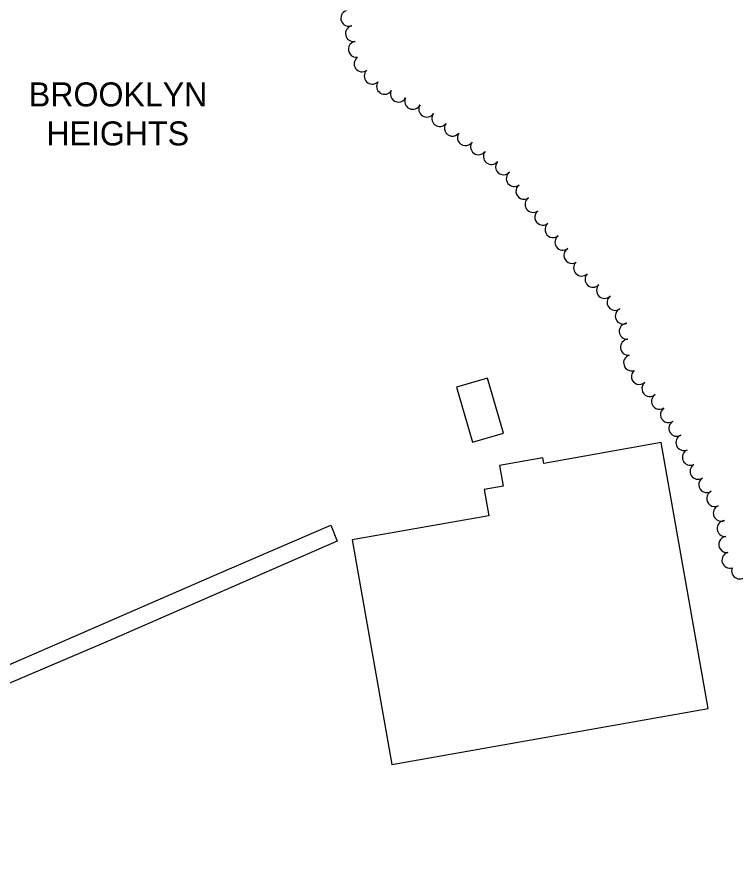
# Model space of a CAD drawing. Extents: x -25029 to 2274964, y -81170 to 687028.
# Drawn here: x -12176 to -11279, y -63645 to -62579 of the extents above; entities that cross this region are included whole.
import ezdxf

# ---------------------------------------------------------------- set-up
doc = ezdxf.new("R2010")
doc.units = 0
for name, color, linetype in [('BLDG', 7, 'Continuous'), ('CITY-NAME', 7, 'Continuous'), ('ROAD', 7, 'Continuous'), ('TREES', 7, 'Continuous')]:
    doc.layers.add(name, color=color, linetype=linetype)

msp = doc.modelspace()

# ---------------------------------------------------------------- linework, layer by layer
at = {"layer": 'BLDG'}
for points in [[(-11627.8, -63040.8), (-11607.6, -63109.6), (-11568.8, -63098.2), (-11589, -63029.4)], [(-11518.5, -63136), (-11519.8, -63128.8), (-11573.9, -63138.4), (-11569.4, -63164.2), (-11593.2, -63168.4), (-11587.4, -63201.3), (-11757.9, -63231.4), (-11708.3, -63511.8), (-11313.2, -63441.8), (-11371.9, -63110)]]:
    msp.add_lwpolyline(points, close=True, dxfattribs=at)
at = {"layer": 'ROAD'}
msp.add_lwpolyline([(-12784.9, -63651.2), (-12568.9, -63556.8), (-12235.8, -63408.8), (-11929.5, -63275.4), (-11784.4, -63213.2), (-11776.7, -63233.2), (-12062.5, -63357.9), (-12370.6, -63488.8), (-12696.2, -63632.8), (-12764.7, -63665.1)], dxfattribs=at)
at = {"layer": 'TREES'}
for centre, start, end in [((-11762, -62580.2), 110.8601, 290.8601), ((-11756.2, -62599.3), 102.4831, 282.4831), ((-11752.6, -62619), 98.5744, 278.5744), ((-11745.4, -62637.1), 124.729, 304.729), ((-11732.8, -62652.5), 133.8201, 313.8201), ((-11717.4, -62665.1), 147.6278, 327.6278), ((-11700.1, -62675), 152.5905, 332.5905), ((-11682.2, -62683.9), 154.596, 334.596), ((-11664.7, -62693.6), 147.1704, 327.1704), ((-11648.5, -62705.3), 141.7209, 321.7209), ((-11632.7, -62717.5), 142.8226, 322.8226), ((-11616.4, -62729.2), 145.8645, 325.8645), ((-11600.1, -62740.6), 144.1115, 324.1115), ((-11584.1, -62752.7), 141.5389, 321.5389), ((-11568.9, -62765.7), 137.7249, 317.7249), ((-11555.4, -62780.3), 127.8612, 307.8612), ((-11543.4, -62796.3), 125.4092, 305.4092), ((-11531.9, -62812.6), 125.2899, 305.2899), ((-11519.8, -62828.5), 129.2395, 309.2395), ((-11507, -62844), 129.8045, 309.8045), ((-11494.7, -62859.7), 126.4714, 306.4714), ((-11483.5, -62876.3), 121.2839, 301.2839), ((-11471.4, -62892), 133.9687, 313.9687), ((-11457.1, -62906), 137.1751, 317.1751), ((-11442.7, -62919.9), 134.9819, 314.9819), ((-11429.6, -62934.9), 127.108, 307.108), ((-11419.3, -62952), 115.4107, 295.4107), ((-11414.4, -62971), 93.4342, 273.4342), ((-11412.9, -62990.9), 95.3805, 275.3805), ((-11408.9, -63010.4), 107.7237, 287.7237), ((-11399.2, -63027.4), 131.814, 311.814), ((-11386.1, -63042.5), 130.1421, 310.1421), ((-11374.1, -63058.4), 123.5702, 303.5702), ((-11363, -63075.1), 123.495, 303.495), ((-11352.5, -63092.1), 120.3807, 300.3807), ((-11343.6, -63109.9), 112.5329, 292.5329), ((-11335.5, -63128.3), 114.8112, 294.8112), ((-11326, -63145.8), 122.3435, 302.3435), ((-11315, -63162.5), 124.1632, 304.1632), ((-11305.2, -63179.8), 114.9653, 294.9653), ((-11297, -63198.1), 113.2354, 293.2354), ((-11292.2, -63217.2), 95.3305, 275.3305), ((-11290.1, -63237.1), 96.6831, 276.6831), ((-11286.1, -63256.7), 106.2514, 286.2514), ((-11274.1, -63270.2), 156.8, 336.8)]:
    msp.add_arc(centre, 10, start, end, dxfattribs=at)

# ---------------------------------------------------------------- texts
at = {"layer": 'CITY-NAME'}
for s, p in [('BROOKLYN', (-12161.6, -62690.3)), ('HEIGHTS', (-12139.8, -62739))]:
    msp.add_text(s, height=30, dxfattribs=at).set_placement(p)

doc.saveas('drawing.dxf')
